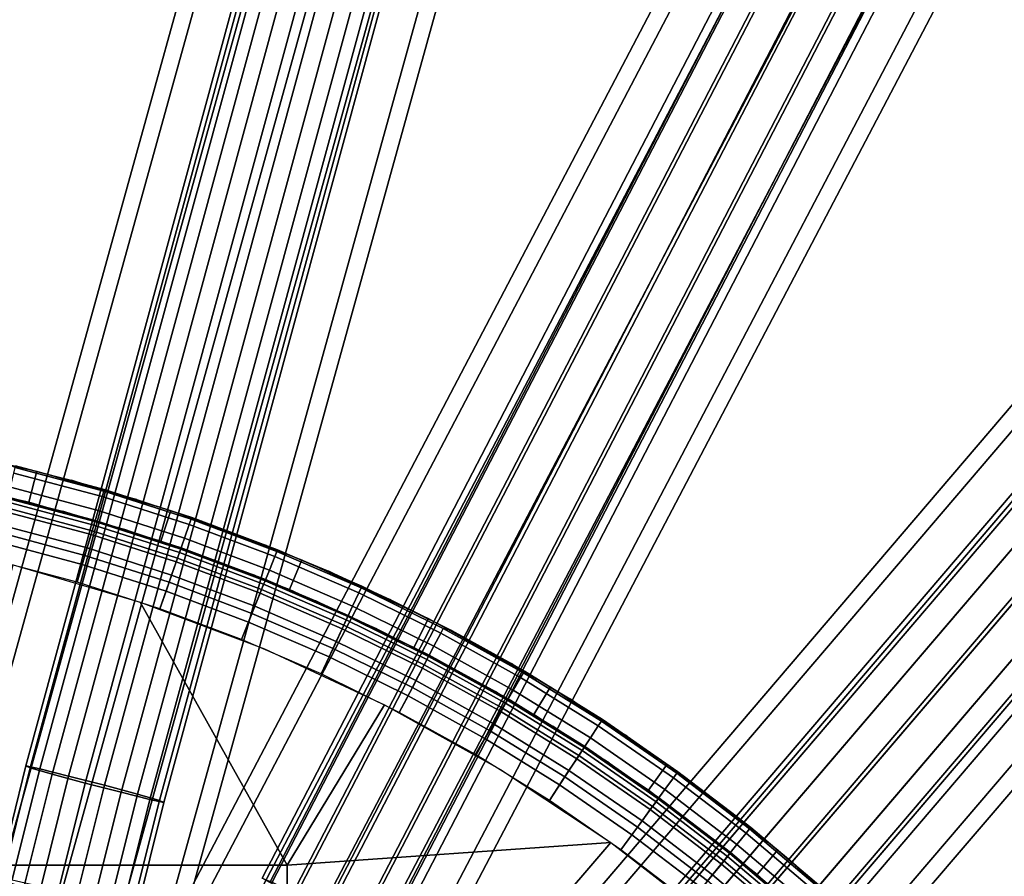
# Model space of a CAD drawing. Extents: x -43.1 to 43.1, y -41.3 to 41.3.
# Tile 508 of 744: x 1 to 3.1, y 3 to 4.9. Entities that reach past the tile are written whole.
import ezdxf

# ---------------------------------------------------------------- set-up
doc = ezdxf.new("R2010")
doc.units = 0
for name, color, linetype in [('CABLE.1', 18, 'CONTINUOUS'), ('CEILING_SUPPORT', 254, 'CONTINUOUS'), ('METAL_BASE', 254, 'CONTINUOUS')]:
    doc.layers.add(name, color=color, linetype=linetype)

msp = doc.modelspace()

# ---------------------------------------------------------------- linework, layer by layer
at = {"layer": 'CABLE.1'}
for points in [[(0.9761, 3.2701, 45.306), (0.9665, 3.2742, 45.2263), (1.6666, 5.8464, 45.2082), (1.6794, 5.8535, 45.2878)], [(0.9665, 3.2742, 45.2263), (0.9968, 3.2678, 45.152), (1.6927, 5.8248, 45.134), (1.6666, 5.8464, 45.2082)], [(1.023, 3.2566, 45.3699), (0.9761, 3.2701, 45.306), (1.6794, 5.8535, 45.2878), (1.7275, 5.8442, 45.3516)], [(1.0947, 3.2373, 45.4008), (1.023, 3.2566, 45.3699), (1.7275, 5.8442, 45.3516), (1.7981, 5.821, 45.3825)], [(0.9968, 3.2678, 45.152), (1.0588, 3.2526, 45.1032), (1.7506, 5.7946, 45.0852), (1.6927, 5.8248, 45.134)], [(1.1719, 3.2174, 45.3904), (1.0947, 3.2373, 45.4008), (1.7981, 5.821, 45.3825), (1.8724, 5.7902, 45.3721)], [(1.0588, 3.2526, 45.1032), (1.136, 3.2327, 45.0928), (1.8248, 5.7637, 45.0749), (1.7506, 5.7946, 45.0852)], [(1.234, 3.2022, 45.3415), (1.1719, 3.2174, 45.3904), (1.8724, 5.7902, 45.3721), (1.9303, 5.7599, 45.3233)], [(1.136, 3.2327, 45.0928), (1.2077, 3.2134, 45.1237), (1.8955, 5.7405, 45.1057), (1.8248, 5.7637, 45.0749)], [(1.2642, 3.1958, 45.2673), (1.234, 3.2022, 45.3415), (1.9303, 5.7599, 45.3233), (1.9564, 5.7384, 45.2492)], [(1.2077, 3.2134, 45.1237), (1.2546, 3.1999, 45.1876), (1.9436, 5.7313, 45.1695), (1.8955, 5.7405, 45.1057)], [(1.2546, 3.1999, 45.1876), (1.2642, 3.1958, 45.2673), (1.9564, 5.7384, 45.2492), (1.9436, 5.7313, 45.1695)], [(1.4767, 3.0323, 37.0213), (1.498, 3.0233, 36.9443), (2.7188, 5.3774, 36.9262), (2.6996, 5.3904, 37.0032)], [(1.4926, 3.0226, 37.0995), (1.4767, 3.0323, 37.0213), (2.6996, 5.3904, 37.0032), (2.7167, 5.3832, 37.0814)], [(1.5413, 2.9967, 37.158), (1.4926, 3.0226, 37.0995), (2.7167, 5.3832, 37.0814), (2.7657, 5.3577, 37.1399)], [(1.498, 3.0233, 36.9443), (1.5507, 2.9978, 36.8891), (2.7693, 5.3478, 36.871), (2.7188, 5.3774, 36.9262)], [(1.6098, 2.9616, 37.1811), (1.5413, 2.9967, 37.158), (2.7657, 5.3577, 37.1399), (2.8334, 5.3209, 37.1629)], [(1.5507, 2.9978, 36.8891), (1.6207, 2.9629, 36.8705), (2.8375, 5.3094, 36.8525), (2.7693, 5.3478, 36.871)], [(1.6798, 2.9267, 37.1625), (1.6098, 2.9616, 37.1811), (2.8334, 5.3209, 37.1629), (2.9016, 5.2825, 37.1444)], [(1.6207, 2.9629, 36.8705), (1.6893, 2.9278, 36.8936), (2.9052, 5.2725, 36.8755), (2.8375, 5.3094, 36.8525)], [(1.7325, 2.9013, 37.1074), (1.6798, 2.9267, 37.1625), (2.9016, 5.2825, 37.1444), (2.952, 5.2528, 37.0892)], [(1.6893, 2.9278, 36.8936), (1.738, 2.9019, 36.9521), (2.9541, 5.2471, 36.934), (2.9052, 5.2725, 36.8755)], [(1.7538, 2.8922, 37.0303), (1.7325, 2.9013, 37.1074), (2.952, 5.2528, 37.0892), (2.9713, 5.2399, 37.0122)], [(1.738, 2.9019, 36.9521), (1.7538, 2.8922, 37.0303), (2.9713, 5.2399, 37.0122), (2.9541, 5.2471, 36.934)], [(2.04, 2.6277, 27.8515), (2.0568, 2.6154, 27.7738), (3.7673, 4.618, 27.7557), (3.7524, 4.6327, 27.8333)], [(2.0549, 2.6131, 27.9291), (2.04, 2.6277, 27.8515), (3.7524, 4.6327, 27.8333), (3.7693, 4.6203, 27.911)], [(2.0974, 2.5753, 27.986), (2.0549, 2.6131, 27.9291), (3.7693, 4.6203, 27.911), (3.8132, 4.5843, 27.9678)], [(2.0568, 2.6154, 27.7738), (2.1008, 2.5793, 27.7169), (3.8097, 4.5802, 27.6989), (3.7673, 4.618, 27.7557)], [(2.1562, 2.5246, 28.0068), (2.0974, 2.5753, 27.986), (3.8132, 4.5843, 27.9678), (3.8725, 4.5342, 27.9886)], [(2.1008, 2.5793, 27.7169), (2.1601, 2.5292, 27.6961), (3.8685, 4.5295, 27.6781), (3.8097, 4.5802, 27.6989)], [(2.2155, 2.4744, 27.986), (2.1562, 2.5246, 28.0068), (3.8725, 4.5342, 27.9886), (3.9313, 4.4834, 27.9678)], [(2.1601, 2.5292, 27.6961), (2.2189, 2.4784, 27.7169), (3.9278, 4.4793, 27.6989), (3.8685, 4.5295, 27.6781)], [(2.2594, 2.4384, 27.9291), (2.2155, 2.4744, 27.986), (3.9313, 4.4834, 27.9678), (3.9738, 4.4456, 27.911)], [(2.2189, 2.4784, 27.7169), (2.2614, 2.4407, 27.7738), (3.9718, 4.4433, 27.7557), (3.9278, 4.4793, 27.6989)], [(2.2762, 2.426, 27.8515), (2.2594, 2.4384, 27.9291), (3.9738, 4.4456, 27.911), (3.9886, 4.431, 27.8333)], [(2.2614, 2.4407, 27.7738), (2.2762, 2.426, 27.8515), (3.9886, 4.431, 27.8333), (3.9718, 4.4433, 27.7557)], [(2.6012, 2.1469, 18.0213), (2.6169, 2.1298, 17.9443), (4.704, 3.7658, 17.9262), (4.6919, 3.7855, 18.0032)], [(2.6116, 2.1315, 18.0995), (2.6012, 2.1469, 18.0213), (4.6919, 3.7855, 18.0032), (4.7045, 3.7719, 18.0814)], [(2.6452, 2.0878, 18.158), (2.6116, 2.1315, 18.0995), (4.7045, 3.7719, 18.0814), (4.7385, 3.7284, 18.1399)], [(2.6169, 2.1298, 17.9443), (2.6543, 2.0849, 17.8891), (4.7377, 3.7178, 17.871), (4.704, 3.7658, 17.9262)], [(2.693, 2.0274, 18.1811), (2.6452, 2.0878, 18.158), (4.7385, 3.7284, 18.1399), (4.7848, 3.6668, 18.1629)], [(2.6543, 2.0849, 17.8891), (2.7035, 2.024, 17.8705), (4.7838, 3.6546, 17.8525), (4.7377, 3.7178, 17.871)], [(2.7423, 1.9666, 18.1625), (2.693, 2.0274, 18.1811), (4.7848, 3.6668, 18.1629), (4.8309, 3.6036, 18.1444)], [(2.7035, 2.024, 17.8705), (2.7513, 1.9636, 17.8936), (4.8301, 3.593, 17.8755), (4.7838, 3.6546, 17.8525)], [(2.7797, 1.9216, 18.1074), (2.7423, 1.9666, 18.1625), (4.8309, 3.6036, 18.1444), (4.8646, 3.5557, 18.0892)], [(2.7513, 1.9636, 17.8936), (2.7849, 1.9199, 17.9521), (4.8641, 3.5496, 17.934), (4.8301, 3.593, 17.8755)], [(2.7953, 1.9045, 18.0303), (2.7797, 1.9216, 18.1074), (4.8646, 3.5557, 18.0892), (4.8767, 3.5359, 18.0122)], [(2.7849, 1.9199, 17.9521), (2.7953, 1.9045, 18.0303), (4.8767, 3.5359, 18.0122), (4.8641, 3.5496, 17.934)], [(0.9065, 3.0332, 45.2149), (0.9372, 3.0286, 45.1407), (0.9968, 3.2678, 45.152), (0.9665, 3.2742, 45.2263)], [(0.9155, 3.0271, 45.2945), (0.9065, 3.0332, 45.2149), (0.9665, 3.2742, 45.2263), (0.9761, 3.2701, 45.306)], [(0.962, 3.0117, 45.3583), (0.9155, 3.0271, 45.2945), (0.9761, 3.2701, 45.306), (1.023, 3.2566, 45.3699)], [(0.9372, 3.0286, 45.1407), (0.9995, 3.0144, 45.0919), (1.0588, 3.2526, 45.1032), (0.9968, 3.2678, 45.152)], [(1.0334, 2.9913, 45.3891), (0.962, 3.0117, 45.3583), (1.023, 3.2566, 45.3699), (1.0947, 3.2373, 45.4008)], [(0.9995, 3.0144, 45.0919), (1.0767, 2.9943, 45.0816), (1.136, 3.2327, 45.0928), (1.0588, 3.2526, 45.1032)], [(1.1106, 2.9713, 45.3788), (1.0334, 2.9913, 45.3891), (1.0947, 3.2373, 45.4008), (1.1719, 3.2174, 45.3904)], [(1.0767, 2.9943, 45.0816), (1.148, 2.9739, 45.1124), (1.2077, 3.2134, 45.1237), (1.136, 3.2327, 45.0928)], [(1.1729, 2.957, 45.33), (1.1106, 2.9713, 45.3788), (1.1719, 3.2174, 45.3904), (1.234, 3.2022, 45.3415)], [(1.148, 2.9739, 45.1124), (1.1945, 2.9586, 45.1762), (1.2546, 3.1999, 45.1876), (1.2077, 3.2134, 45.1237)], [(1.2036, 2.9524, 45.2558), (1.1729, 2.957, 45.33), (1.234, 3.2022, 45.3415), (1.2642, 3.1958, 45.2673)], [(1.1945, 2.9586, 45.1762), (1.2036, 2.9524, 45.2558), (1.2642, 3.1958, 45.2673), (1.2546, 3.1999, 45.1876)]]:
    msp.add_3dface(points, dxfattribs=at)
at = {"layer": 'CEILING_SUPPORT'}
for points in [[(0.9902, 3.9105, 103.7716), (0.9731, 3.8431, 103.7716), (0.6832, 3.905, 103.7716), (0.6952, 3.9735, 103.7716)], [(0.922, 3.9271, 102.0676), (1.0648, 3.8908, 102.0676), (1.1346, 3.8669, 102.0269), (0.9435, 3.9179, 102.0269)], [(1.1346, 3.8669, 102.0269), (1.1312, 3.8555, 101.9878), (0.9407, 3.9063, 101.9878), (0.9435, 3.9179, 102.0269)], [(1.1357, 3.8707, 103.7716), (1.1357, 3.8707, 102.0676), (0.9444, 3.9218, 102.0676), (0.9444, 3.9218, 103.7716)], [(0.9731, 3.8431, 103.7716), (0.9902, 3.9105, 103.7716), (1.2796, 3.8256, 103.7716), (1.2576, 3.7596, 103.7716)], [(1.1312, 3.8555, 101.9878), (1.1224, 3.8253, 101.9353), (0.9333, 3.8757, 101.9353), (0.9407, 3.9063, 101.9878)], [(1.0648, 3.8908, 102.0676), (1.2062, 3.8493, 102.0676), (1.1346, 3.8669, 102.0269)], [(1.1224, 3.8253, 101.9353), (1.1096, 3.7817, 101.8941), (0.9227, 3.8316, 101.8941), (0.9333, 3.8757, 101.9353)], [(1.3229, 3.8066, 102.0269), (1.319, 3.7953, 101.9878), (1.1312, 3.8555, 101.9878), (1.1346, 3.8669, 102.0269)], [(1.2062, 3.8493, 102.0676), (1.346, 3.8027, 102.0676), (1.3229, 3.8066, 102.0269), (1.1346, 3.8669, 102.0269)], [(1.3243, 3.8103, 103.7716), (1.3243, 3.8103, 102.0676), (1.1357, 3.8707, 102.0676), (1.1357, 3.8707, 103.7716)], [(0.9061, 3.8594, 102.0676), (1.0465, 3.8237, 102.0676), (1.1154, 3.8014, 102.0405), (0.9275, 3.8516, 102.0405)], [(1.1154, 3.8014, 102.0405), (1.1131, 3.7938, 102.0144), (0.9256, 3.8439, 102.0144), (0.9275, 3.8516, 102.0405)], [(1.1161, 3.804, 103.7716), (1.1161, 3.804, 102.0676), (0.9281, 3.8542, 102.0676), (0.9281, 3.8542, 103.7716)], [(1.319, 3.7953, 101.9878), (1.3087, 3.7656, 101.9353), (1.1224, 3.8253, 101.9353), (1.1312, 3.8555, 101.9878)], [(1.1096, 3.7817, 101.8941), (1.094, 3.7286, 101.868), (0.9097, 3.7778, 101.868), (0.9227, 3.8316, 101.8941)], [(1.1131, 3.7938, 102.0144), (1.1072, 3.7737, 101.9794), (0.9207, 3.8235, 101.9794), (0.9256, 3.8439, 102.0144)], [(1.3087, 3.7656, 101.9353), (1.2938, 3.7227, 101.8941), (1.1096, 3.7817, 101.8941), (1.1224, 3.8253, 101.9353)], [(1.2576, 3.7596, 103.7716), (1.2796, 3.8256, 103.7716), (1.5619, 3.7192, 103.7716), (1.535, 3.6551, 103.7716)], [(1.1072, 3.7737, 101.9794), (1.0987, 3.7447, 101.952), (0.9137, 3.7941, 101.952), (0.9207, 3.8235, 101.9794)], [(1.0465, 3.8237, 102.0676), (1.1854, 3.783, 102.0676), (1.1154, 3.8014, 102.0405)], [(1.3014, 3.7446, 103.7716), (1.3014, 3.7446, 102.0676), (1.1161, 3.804, 102.0676), (1.1161, 3.804, 103.7716)], [(1.5081, 3.7371, 102.0269), (1.5037, 3.726, 101.9878), (1.319, 3.7953, 101.9878), (1.3229, 3.8066, 102.0269)], [(1.346, 3.8027, 102.0676), (1.484, 3.751, 102.0676), (1.5081, 3.7371, 102.0269), (1.3229, 3.8066, 102.0269)], [(1.5096, 3.7408, 103.7716), (1.5096, 3.7408, 102.0676), (1.3243, 3.8103, 102.0676), (1.3243, 3.8103, 103.7716)], [(1.0987, 3.7447, 101.952), (1.0883, 3.7093, 101.9345), (0.905, 3.7582, 101.9345), (0.9137, 3.7941, 101.952)], [(1.2938, 3.7227, 101.8941), (1.2756, 3.6705, 101.868), (1.094, 3.7286, 101.868), (1.1096, 3.7817, 101.8941)], [(1.298, 3.7346, 102.0144), (1.2911, 3.7148, 101.9794), (1.1072, 3.7737, 101.9794), (1.1131, 3.7938, 102.0144)], [(1.3006, 3.7421, 102.0405), (1.298, 3.7346, 102.0144), (1.1131, 3.7938, 102.0144), (1.1154, 3.8014, 102.0405)], [(1.1854, 3.783, 102.0676), (1.3228, 3.7372, 102.0676), (1.3006, 3.7421, 102.0405), (1.1154, 3.8014, 102.0405)], [(1.5037, 3.726, 101.9878), (1.4919, 3.6969, 101.9353), (1.3087, 3.7656, 101.9353), (1.319, 3.7953, 101.9878)], [(1.094, 3.7286, 101.868), (1.077, 3.6705, 101.859), (0.8956, 3.7189, 101.859), (0.9097, 3.7778, 101.868)], [(1.2911, 3.7148, 101.9794), (1.2811, 3.6862, 101.952), (1.0987, 3.7447, 101.952), (1.1072, 3.7737, 101.9794)], [(1.4919, 3.6969, 101.9353), (1.4749, 3.6548, 101.8941), (1.2938, 3.7227, 101.8941), (1.3087, 3.7656, 101.9353)], [(1.0883, 3.7093, 101.9345), (1.077, 3.6705, 101.9285), (0.8956, 3.7189, 101.9285), (0.905, 3.7582, 101.9345)], [(1.2811, 3.6862, 101.952), (1.269, 3.6514, 101.9345), (1.0883, 3.7093, 101.9345), (1.0987, 3.7447, 101.952)], [(1.4826, 3.6738, 102.0405), (1.4796, 3.6665, 102.0144), (1.298, 3.7346, 102.0144), (1.3006, 3.7421, 102.0405)], [(1.3228, 3.7372, 102.0676), (1.4584, 3.6863, 102.0676), (1.4826, 3.6738, 102.0405), (1.3006, 3.7421, 102.0405)], [(1.4836, 3.6763, 103.7716), (1.4836, 3.6763, 102.0676), (1.3014, 3.7446, 102.0676), (1.3014, 3.7446, 103.7716)], [(1.484, 3.751, 102.0676), (1.62, 3.6943, 102.0676), (1.6897, 3.6586, 102.0269), (1.5081, 3.7371, 102.0269)], [(1.6914, 3.6622, 103.7716), (1.6914, 3.6622, 102.0676), (1.5096, 3.7408, 102.0676), (1.5096, 3.7408, 103.7716)], [(1.2756, 3.6705, 101.868), (1.2558, 3.6133, 101.859), (1.077, 3.6705, 101.859), (1.094, 3.7286, 101.868)], [(1.4749, 3.6548, 101.8941), (1.4542, 3.6034, 101.868), (1.2756, 3.6705, 101.868), (1.2938, 3.7227, 101.8941)], [(1.4796, 3.6665, 102.0144), (1.4718, 3.647, 101.9794), (1.2911, 3.7148, 101.9794), (1.298, 3.7346, 102.0144)], [(1.6847, 3.6478, 101.9878), (1.6715, 3.6192, 101.9353), (1.4919, 3.6969, 101.9353), (1.5037, 3.726, 101.9878)], [(1.6897, 3.6586, 102.0269), (1.6847, 3.6478, 101.9878), (1.5037, 3.726, 101.9878), (1.5081, 3.7371, 102.0269)], [(1.5619, 3.7192, 103.7716), (1.8355, 3.5921, 103.7716), (1.8039, 3.5302, 103.7716), (1.535, 3.6551, 103.7716)], [(0.939, 3.7082, 101.9285), (1.2135, 3.6277, 101.9285), (1.5301, 3.0602, 101.9285), (0.7651, 3.0602, 101.9285)], [(0.939, 3.7082, 101.859), (1.2135, 3.6277, 101.859), (1.5301, 3.0602, 101.859), (0.7651, 3.0602, 101.859)], [(1.269, 3.6514, 101.9345), (1.2558, 3.6133, 101.9285), (1.077, 3.6705, 101.9285), (1.0883, 3.7093, 101.9345)], [(1.4718, 3.647, 101.9794), (1.4605, 3.6189, 101.952), (1.2811, 3.6862, 101.952), (1.2911, 3.7148, 101.9794)], [(1.6715, 3.6192, 101.9353), (1.6525, 3.578, 101.8941), (1.4749, 3.6548, 101.8941), (1.4919, 3.6969, 101.9353)], [(1.4605, 3.6189, 101.952), (1.4467, 3.5847, 101.9345), (1.269, 3.6514, 101.9345), (1.2811, 3.6862, 101.952)], [(1.4584, 3.6863, 102.0676), (1.592, 3.6306, 102.0676), (1.6611, 3.5966, 102.0405), (1.4826, 3.6738, 102.0405)], [(1.6622, 3.599, 103.7716), (1.6622, 3.599, 102.0676), (1.4836, 3.6763, 102.0676), (1.4836, 3.6763, 103.7716)], [(1.62, 3.6943, 102.0676), (1.7538, 3.6327, 102.0676), (1.6897, 3.6586, 102.0269)], [(1.4542, 3.6034, 101.868), (1.4315, 3.5473, 101.859), (1.2558, 3.6133, 101.859), (1.2756, 3.6705, 101.868)], [(1.6525, 3.578, 101.8941), (1.6293, 3.5278, 101.868), (1.4542, 3.6034, 101.868), (1.4749, 3.6548, 101.8941)], [(1.6578, 3.5894, 102.0144), (1.649, 3.5704, 101.9794), (1.4718, 3.647, 101.9794), (1.4796, 3.6665, 102.0144)], [(1.6611, 3.5966, 102.0405), (1.6578, 3.5894, 102.0144), (1.4796, 3.6665, 102.0144), (1.4826, 3.6738, 102.0405)], [(1.8672, 3.5712, 102.0269), (1.8617, 3.5607, 101.9878), (1.6847, 3.6478, 101.9878), (1.6897, 3.6586, 102.0269)], [(1.7538, 3.6327, 102.0676), (1.8853, 3.5662, 102.0676), (1.8672, 3.5712, 102.0269), (1.6897, 3.6586, 102.0269)], [(1.869, 3.5748, 103.7716), (1.869, 3.5748, 102.0676), (1.6914, 3.6622, 102.0676), (1.6914, 3.6622, 103.7716)], [(1.4467, 3.5847, 101.9345), (1.4315, 3.5473, 101.9285), (1.2558, 3.6133, 101.9285), (1.269, 3.6514, 101.9345)], [(1.649, 3.5704, 101.9794), (1.6363, 3.5429, 101.952), (1.4605, 3.6189, 101.952), (1.4718, 3.647, 101.9794)], [(1.8617, 3.5607, 101.9878), (1.8471, 3.5328, 101.9353), (1.6715, 3.6192, 101.9353), (1.6847, 3.6478, 101.9878)], [(1.2135, 3.6277, 101.9285), (1.4812, 3.5269, 101.9285), (1.7406, 3.4063, 101.9285), (1.5301, 3.0602, 101.9285)], [(1.2135, 3.6277, 101.859), (1.4812, 3.5269, 101.859), (1.7406, 3.4063, 101.859), (1.5301, 3.0602, 101.859)], [(1.6363, 3.5429, 101.952), (1.6208, 3.5094, 101.9345), (1.4467, 3.5847, 101.9345), (1.4605, 3.6189, 101.952)], [(1.592, 3.6306, 102.0676), (1.7236, 3.5701, 102.0676), (1.6611, 3.5966, 102.0405)], [(1.8471, 3.5328, 101.9353), (1.8261, 3.4926, 101.8941), (1.6525, 3.578, 101.8941), (1.6715, 3.6192, 101.9353)], [(1.6293, 3.5278, 101.868), (1.6039, 3.4728, 101.859), (1.4315, 3.5473, 101.859), (1.4542, 3.6034, 101.868)], [(1.8356, 3.5108, 102.0405), (1.8319, 3.5038, 102.0144), (1.6578, 3.5894, 102.0144), (1.6611, 3.5966, 102.0405)], [(1.7236, 3.5701, 102.0676), (1.8528, 3.5047, 102.0676), (1.8356, 3.5108, 102.0405), (1.6611, 3.5966, 102.0405)], [(1.8368, 3.5132, 103.7716), (1.8368, 3.5132, 102.0676), (1.6622, 3.599, 102.0676), (1.6622, 3.599, 103.7716)], [(1.8039, 3.5302, 103.7716), (1.8355, 3.5921, 103.7716), (2.0988, 3.4449, 103.7716), (2.0626, 3.3855, 103.7716)], [(1.6208, 3.5094, 101.9345), (1.6039, 3.4728, 101.9285), (1.4315, 3.5473, 101.9285), (1.4467, 3.5847, 101.9345)], [(1.8261, 3.4926, 101.8941), (1.8004, 3.4436, 101.868), (1.6293, 3.5278, 101.868), (1.6525, 3.578, 101.8941)], [(1.8222, 3.4852, 101.9794), (1.8082, 3.4584, 101.952), (1.6363, 3.5429, 101.952), (1.649, 3.5704, 101.9794)], [(1.8319, 3.5038, 102.0144), (1.8222, 3.4852, 101.9794), (1.649, 3.5704, 101.9794), (1.6578, 3.5894, 102.0144)], [(2.0401, 3.4753, 102.0269), (2.0341, 3.4651, 101.9878), (1.8617, 3.5607, 101.9878), (1.8672, 3.5712, 102.0269)], [(1.8853, 3.5662, 102.0676), (2.0143, 3.495, 102.0676), (2.0401, 3.4753, 102.0269), (1.8672, 3.5712, 102.0269)], [(2.0422, 3.4788, 103.7716), (2.0422, 3.4788, 102.0676), (1.869, 3.5748, 102.0676), (1.869, 3.5748, 103.7716)], [(2.0341, 3.4651, 101.9878), (2.0182, 3.4379, 101.9353), (1.8471, 3.5328, 101.9353), (1.8617, 3.5607, 101.9878)], [(1.8004, 3.4436, 101.868), (1.7723, 3.3899, 101.859), (1.6039, 3.4728, 101.859), (1.6293, 3.5278, 101.868)], [(1.8082, 3.4584, 101.952), (1.7911, 3.4257, 101.9345), (1.6208, 3.5094, 101.9345), (1.6363, 3.5429, 101.952)], [(2.0182, 3.4379, 101.9353), (1.9952, 3.3988, 101.8941), (1.8261, 3.4926, 101.8941), (1.8471, 3.5328, 101.9353)], [(1.7911, 3.4257, 101.9345), (1.7723, 3.3899, 101.9285), (1.6039, 3.4728, 101.9285), (1.6208, 3.5094, 101.9345)], [(2.0056, 3.4165, 102.0405), (2.0016, 3.4097, 102.0144), (1.8319, 3.5038, 102.0144), (1.8356, 3.5108, 102.0405)], [(1.8528, 3.5047, 102.0676), (1.9796, 3.4347, 102.0676), (2.0056, 3.4165, 102.0405), (1.8356, 3.5108, 102.0405)], [(2.007, 3.4188, 103.7716), (2.007, 3.4188, 102.0676), (1.8368, 3.5132, 102.0676), (1.8368, 3.5132, 103.7716)], [(1.9952, 3.3988, 101.8941), (1.9672, 3.3511, 101.868), (1.8004, 3.4436, 101.868), (1.8261, 3.4926, 101.8941)], [(1.991, 3.3916, 101.9794), (1.9757, 3.3655, 101.952), (1.8082, 3.4584, 101.952), (1.8222, 3.4852, 101.9794)], [(2.0016, 3.4097, 102.0144), (1.991, 3.3916, 101.9794), (1.8222, 3.4852, 101.9794), (1.8319, 3.5038, 102.0144)], [(2.0143, 3.495, 102.0676), (2.1406, 3.4191, 102.0676), (2.2082, 3.371, 102.0269), (2.0401, 3.4753, 102.0269)], [(2.2017, 3.3611, 101.9878), (2.1845, 3.3348, 101.9353), (2.0182, 3.4379, 101.9353), (2.0341, 3.4651, 101.9878)], [(2.2082, 3.371, 102.0269), (2.2017, 3.3611, 101.9878), (2.0341, 3.4651, 101.9878), (2.0401, 3.4753, 102.0269)], [(2.2104, 3.3744, 103.7716), (2.2104, 3.3744, 102.0676), (2.0422, 3.4788, 102.0676), (2.0422, 3.4788, 103.7716)], [(1.9672, 3.3511, 101.868), (1.9365, 3.2988, 101.859), (1.7723, 3.3899, 101.859), (1.8004, 3.4436, 101.868)], [(1.9757, 3.3655, 101.952), (1.957, 3.3337, 101.9345), (1.7911, 3.4257, 101.9345), (1.8082, 3.4584, 101.952)], [(2.3504, 3.2784, 103.7716), (2.3099, 3.2219, 103.7716), (2.0626, 3.3855, 103.7716), (2.0988, 3.4449, 103.7716)], [(1.957, 3.3337, 101.9345), (1.9365, 3.2988, 101.9285), (1.7723, 3.3899, 101.9285), (1.7911, 3.4257, 101.9345)], [(1.9796, 3.4347, 102.0676), (2.1037, 3.3601, 102.0676), (2.1708, 3.314, 102.0405), (2.0056, 3.4165, 102.0405)], [(2.1845, 3.3348, 101.9353), (2.1596, 3.2968, 101.8941), (1.9952, 3.3988, 101.8941), (2.0182, 3.4379, 101.9353)], [(2.2288, 3.1088, 101.9285), (1.5301, 3.0602, 101.9285), (1.7406, 3.4063, 101.9285), (1.9903, 3.2667, 101.9285)], [(2.2288, 3.1088, 101.859), (1.5301, 3.0602, 101.859), (1.7406, 3.4063, 101.859), (1.9903, 3.2667, 101.859)], [(2.1665, 3.3073, 102.0144), (2.155, 3.2898, 101.9794), (1.991, 3.3916, 101.9794), (2.0016, 3.4097, 102.0144)], [(2.1708, 3.314, 102.0405), (2.1665, 3.3073, 102.0144), (2.0016, 3.4097, 102.0144), (2.0056, 3.4165, 102.0405)], [(2.1723, 3.3162, 103.7716), (2.1723, 3.3162, 102.0676), (2.007, 3.4188, 102.0676), (2.007, 3.4188, 103.7716)], [(2.1406, 3.4191, 102.0676), (2.2641, 3.3386, 102.0676), (2.2082, 3.371, 102.0269)], [(2.1596, 3.2968, 101.8941), (2.1293, 3.2505, 101.868), (1.9672, 3.3511, 101.868), (1.9952, 3.3988, 101.8941)], [(2.155, 3.2898, 101.9794), (2.1384, 3.2645, 101.952), (1.9757, 3.3655, 101.952), (1.991, 3.3916, 101.9794)], [(2.1384, 3.2645, 101.952), (2.1182, 3.2336, 101.9345), (1.957, 3.3337, 101.9345), (1.9757, 3.3655, 101.952)], [(2.1037, 3.3601, 102.0676), (2.225, 3.2811, 102.0676), (2.1708, 3.314, 102.0405)], [(2.364, 3.249, 101.9878), (2.3455, 3.2236, 101.9353), (2.1845, 3.3348, 101.9353), (2.2017, 3.3611, 101.9878)], [(2.371, 3.2586, 102.0269), (2.364, 3.249, 101.9878), (2.2017, 3.3611, 101.9878), (2.2082, 3.371, 102.0269)], [(2.2641, 3.3386, 102.0676), (2.3845, 3.2537, 102.0676), (2.371, 3.2586, 102.0269), (2.2082, 3.371, 102.0269)], [(2.3733, 3.2619, 103.7716), (2.3733, 3.2619, 102.0676), (2.2104, 3.3744, 102.0676), (2.2104, 3.3744, 103.7716)], [(2.1293, 3.2505, 101.868), (2.0961, 3.1998, 101.859), (1.9365, 3.2988, 101.859), (1.9672, 3.3511, 101.868)], [(2.1182, 3.2336, 101.9345), (2.0961, 3.1998, 101.9285), (1.9365, 3.2988, 101.9285), (1.957, 3.3337, 101.9345)], [(2.3455, 3.2236, 101.9353), (2.3188, 3.1869, 101.8941), (2.1596, 3.2968, 101.8941), (2.1845, 3.3348, 101.9353)], [(2.3324, 3.2056, 103.7716), (2.3324, 3.2056, 102.0676), (2.1723, 3.3162, 102.0676), (2.1723, 3.3162, 103.7716)], [(2.3188, 3.1869, 101.8941), (2.2862, 3.1421, 101.868), (2.1293, 3.2505, 101.868), (2.1596, 3.2968, 101.8941)], [(2.3262, 3.1971, 102.0144), (2.3138, 3.1801, 101.9794), (2.155, 3.2898, 101.9794), (2.1665, 3.3073, 102.0144)], [(2.3308, 3.2035, 102.0405), (2.3262, 3.1971, 102.0144), (2.1665, 3.3073, 102.0144), (2.1708, 3.314, 102.0405)], [(2.225, 3.2811, 102.0676), (2.3434, 3.1976, 102.0676), (2.3308, 3.2035, 102.0405), (2.1708, 3.314, 102.0405)], [(2.3138, 3.1801, 101.9794), (2.296, 3.1556, 101.952), (2.1384, 3.2645, 101.952), (2.155, 3.2898, 101.9794)], [(2.3099, 3.2219, 103.7716), (2.3504, 3.2784, 103.7716), (2.5888, 3.0936, 103.7716), (2.5442, 3.0403, 103.7716)], [(2.2862, 3.1421, 101.868), (2.2506, 3.0931, 101.859), (2.0961, 3.1998, 101.859), (2.1293, 3.2505, 101.868)], [(2.296, 3.1556, 101.952), (2.2743, 3.1258, 101.9345), (2.1182, 3.2336, 101.9345), (2.1384, 3.2645, 101.952)], [(2.528, 3.1383, 102.0269), (2.5206, 3.1291, 101.9878), (2.364, 3.249, 101.9878), (2.371, 3.2586, 102.0269)], [(2.3845, 3.2537, 102.0676), (2.5017, 3.1644, 102.0676), (2.528, 3.1383, 102.0269), (2.371, 3.2586, 102.0269)], [(2.5305, 3.1415, 103.7716), (2.5305, 3.1415, 102.0676), (2.3733, 3.2619, 102.0676), (2.3733, 3.2619, 103.7716)], [(2.2743, 3.1258, 101.9345), (2.2506, 3.0931, 101.9285), (2.0961, 3.1998, 101.9285), (2.1182, 3.2336, 101.9345)], [(2.5206, 3.1291, 101.9878), (2.5008, 3.1046, 101.9353), (2.3455, 3.2236, 101.9353), (2.364, 3.249, 101.9878)], [(2.5008, 3.1046, 101.9353), (2.4723, 3.0693, 101.8941), (2.3188, 3.1869, 101.8941), (2.3455, 3.2236, 101.9353)], [(2.4723, 3.0693, 101.8941), (2.4376, 3.0261, 101.868), (2.2862, 3.1421, 101.868), (2.3188, 3.1869, 101.8941)], [(2.4802, 3.0791, 102.0144), (2.4671, 3.0627, 101.9794), (2.3138, 3.1801, 101.9794), (2.3262, 3.1971, 102.0144)], [(2.4852, 3.0852, 102.0405), (2.4802, 3.0791, 102.0144), (2.3262, 3.1971, 102.0144), (2.3308, 3.2035, 102.0405)], [(2.3434, 3.1976, 102.0676), (2.4586, 3.1099, 102.0676), (2.4852, 3.0852, 102.0405), (2.3308, 3.2035, 102.0405)], [(2.4869, 3.0873, 103.7716), (2.4869, 3.0873, 102.0676), (2.3324, 3.2056, 102.0676), (2.3324, 3.2056, 103.7716)], [(2.4671, 3.0627, 101.9794), (2.4481, 3.0392, 101.952), (2.296, 3.1556, 101.952), (2.3138, 3.1801, 101.9794)], [(2.4481, 3.0392, 101.952), (2.425, 3.0104, 101.9345), (2.2743, 3.1258, 101.9345), (2.296, 3.1556, 101.952)], [(2.5017, 3.1644, 102.0676), (2.6156, 3.071, 102.0676), (2.6789, 3.0105, 102.0269), (2.528, 3.1383, 102.0269)], [(2.4376, 3.0261, 101.868), (2.3996, 2.979, 101.859), (2.2506, 3.0931, 101.859), (2.2862, 3.1421, 101.868)], [(2.425, 3.0104, 101.9345), (2.3996, 2.979, 101.9285), (2.2506, 3.0931, 101.9285), (2.2743, 3.1258, 101.9345)], [(2.6711, 3.0017, 101.9878), (2.6501, 2.9781, 101.9353), (2.5008, 3.1046, 101.9353), (2.5206, 3.1291, 101.9878)], [(2.6789, 3.0105, 102.0269), (2.6711, 3.0017, 101.9878), (2.5206, 3.1291, 101.9878), (2.528, 3.1383, 102.0269)], [(2.6816, 3.0135, 103.7716), (2.6816, 3.0135, 102.0676), (2.5305, 3.1415, 102.0676), (2.5305, 3.1415, 103.7716)], [(2.2288, 3.1088, 101.9285), (2.4549, 2.9336, 101.9285), (2.2952, 2.2952, 101.9285), (1.5301, 2.2952, 101.9285)], [(2.2288, 3.1088, 101.9285), (1.5301, 2.2952, 101.9285), (1.5301, 3.0602, 101.9285)], [(2.2288, 3.1088, 101.859), (2.4549, 2.9336, 101.859), (2.2952, 2.2952, 101.859), (1.5301, 2.2952, 101.859)], [(2.2288, 3.1088, 101.859), (1.5301, 2.2952, 101.859), (1.5301, 3.0602, 101.859)], [(2.4586, 3.1099, 102.0676), (2.5705, 3.018, 102.0676), (2.6336, 2.9596, 102.0405), (2.4852, 3.0852, 102.0405)], [(2.6501, 2.9781, 101.9353), (2.62, 2.9442, 101.8941), (2.4723, 3.0693, 101.8941), (2.5008, 3.1046, 101.9353)], [(2.6336, 2.9596, 102.0405), (2.6283, 2.9537, 102.0144), (2.4802, 3.0791, 102.0144), (2.4852, 3.0852, 102.0405)], [(2.6354, 2.9616, 103.7716), (2.6354, 2.9616, 102.0676), (2.4869, 3.0873, 102.0676), (2.4869, 3.0873, 103.7716)], [(2.5442, 3.0403, 103.7716), (2.5888, 3.0936, 103.7716), (2.8128, 2.8915, 103.7716), (2.7643, 2.8416, 103.7716)], [(0.7651, 3.0602, 101.9285), (1.5301, 3.0602, 101.9285), (1.5301, 2.2952, 101.9285), (0.7651, 2.2952, 101.9285)], [(0.7651, 3.0602, 101.859), (1.5301, 3.0602, 101.859), (1.5301, 2.2952, 101.859), (0.7651, 2.2952, 101.859)], [(2.62, 2.9442, 101.8941), (2.5832, 2.9029, 101.868), (2.4376, 3.0261, 101.868), (2.4723, 3.0693, 101.8941)], [(2.6144, 2.938, 101.9794), (2.5943, 2.9154, 101.952), (2.4481, 3.0392, 101.952), (2.4671, 3.0627, 101.9794)], [(2.6283, 2.9537, 102.0144), (2.6144, 2.938, 101.9794), (2.4671, 3.0627, 101.9794), (2.4802, 3.0791, 102.0144)], [(2.6156, 3.071, 102.0676), (2.726, 2.9734, 102.0676), (2.6789, 3.0105, 102.0269)], [(2.5943, 2.9154, 101.952), (2.5698, 2.8878, 101.9345), (2.425, 3.0104, 101.9345), (2.4481, 3.0392, 101.952)]]:
    msp.add_3dface(points, dxfattribs=at)
at = {"layer": 'METAL_BASE'}
for points in [[(27.0036, 32.0474, 30.106), (27.0311, 32.0239, 30.241), (0.867, 1.3896, 30.241), (0.8395, 1.4131, 30.106)], [(27.0311, 32.0239, 29.9709), (27.0036, 32.0474, 30.106), (0.8395, 1.4131, 30.106), (0.867, 1.3896, 29.9709)], [(27.0311, 32.0239, 30.241), (27.1063, 31.9597, 30.3399), (0.9422, 1.3254, 30.3399), (0.867, 1.3896, 30.241)], [(27.1063, 31.9597, 29.872), (27.0311, 32.0239, 29.9709), (0.867, 1.3896, 29.9709), (0.9422, 1.3254, 29.872)], [(27.1063, 31.9597, 30.3399), (27.209, 31.8719, 30.3761), (1.0449, 1.2377, 30.3761), (0.9422, 1.3254, 30.3399)], [(27.209, 31.8719, 29.8358), (27.1063, 31.9597, 29.872), (0.9422, 1.3254, 29.872), (1.0449, 1.2377, 29.8358)], [(27.209, 31.8719, 30.3761), (27.3117, 31.7842, 30.3399), (1.1476, 1.15, 30.3399), (1.0449, 1.2377, 30.3761)], [(27.3117, 31.7842, 29.872), (27.209, 31.8719, 29.8358), (1.0449, 1.2377, 29.8358), (1.1476, 1.15, 29.872)], [(27.3117, 31.7842, 30.3399), (27.3869, 31.72, 30.241), (1.2228, 1.0858, 30.241), (1.1476, 1.15, 30.3399)], [(27.3869, 31.72, 29.9709), (27.3117, 31.7842, 29.872), (1.1476, 1.15, 29.872), (1.2228, 1.0858, 29.9709)], [(27.3869, 31.72, 30.241), (27.4144, 31.6965, 30.106), (1.2503, 1.0623, 30.106), (1.2228, 1.0858, 30.241)], [(27.4144, 31.6965, 30.106), (27.3869, 31.72, 29.9709), (1.2228, 1.0858, 29.9709), (1.2503, 1.0623, 30.106)], [(15.0599, 29.1945, 39.312), (15.0919, 29.1777, 39.447), (0.5811, 1.5197, 39.447), (0.5491, 1.5365, 39.312)], [(15.0919, 29.1777, 39.1769), (15.0599, 29.1945, 39.312), (0.5491, 1.5365, 39.312), (0.5811, 1.5197, 39.1769)], [(15.0919, 29.1777, 39.447), (15.1795, 29.1318, 39.5459), (0.6687, 1.4737, 39.5459), (0.5811, 1.5197, 39.447)], [(15.1795, 29.1318, 39.0781), (15.0919, 29.1777, 39.1769), (0.5811, 1.5197, 39.1769), (0.6687, 1.4737, 39.0781)], [(15.1795, 29.1318, 39.5459), (15.2991, 29.0691, 39.5821), (0.7883, 1.411, 39.5821), (0.6687, 1.4737, 39.5459)], [(15.2991, 29.0691, 39.0419), (15.1795, 29.1318, 39.0781), (0.6687, 1.4737, 39.0781), (0.7883, 1.411, 39.0419)], [(15.2991, 29.0691, 39.5821), (15.4187, 29.0063, 39.5459), (0.9079, 1.3482, 39.5459), (0.7883, 1.411, 39.5821)], [(15.4187, 29.0063, 39.0781), (15.2991, 29.0691, 39.0419), (0.7883, 1.411, 39.0419), (0.9079, 1.3482, 39.0781)], [(15.4187, 29.0063, 39.5459), (15.5062, 28.9604, 39.447), (0.9954, 1.3023, 39.447), (0.9079, 1.3482, 39.5459)], [(15.5062, 28.9604, 39.1769), (15.4187, 29.0063, 39.0781), (0.9079, 1.3482, 39.0781), (0.9954, 1.3023, 39.1769)], [(15.5062, 28.9604, 39.447), (15.5382, 28.9436, 39.312), (1.0275, 1.2855, 39.312), (0.9954, 1.3023, 39.447)], [(15.5382, 28.9436, 39.312), (15.5062, 28.9604, 39.1769), (0.9954, 1.3023, 39.1769), (1.0275, 1.2855, 39.312)], [(25.8107, 20.3207, 20.312), (25.8329, 20.2921, 20.447), (1.159, 1.1418, 20.447), (1.1368, 1.1704, 20.312)], [(25.8329, 20.2921, 20.1769), (25.8107, 20.3207, 20.312), (1.1368, 1.1704, 20.312), (1.159, 1.1418, 20.1769)], [(25.8329, 20.2921, 20.447), (25.8935, 20.214, 20.5459), (1.2196, 1.0637, 20.5459), (1.159, 1.1418, 20.447)], [(25.8935, 20.214, 20.0781), (25.8329, 20.2921, 20.1769), (1.159, 1.1418, 20.1769), (1.2196, 1.0637, 20.0781)], [(25.8935, 20.214, 20.5459), (25.9763, 20.1073, 20.5821), (1.3024, 0.9571, 20.5821), (1.2196, 1.0637, 20.5459)], [(25.9763, 20.1073, 20.0419), (25.8935, 20.214, 20.0781), (1.2196, 1.0637, 20.0781), (1.3024, 0.9571, 20.0419)], [(25.9763, 20.1073, 20.5821), (26.0591, 20.0006, 20.5459), (1.3852, 0.8504, 20.5459), (1.3024, 0.9571, 20.5821)], [(26.0591, 20.0006, 20.0781), (25.9763, 20.1073, 20.0419), (1.3024, 0.9571, 20.0419), (1.3852, 0.8504, 20.0781)], [(26.0591, 20.0006, 20.5459), (26.1197, 19.9225, 20.447), (1.4459, 0.7723, 20.447), (1.3852, 0.8504, 20.5459)], [(26.1197, 19.9225, 20.1769), (26.0591, 20.0006, 20.0781), (1.3852, 0.8504, 20.0781), (1.4459, 0.7723, 20.1769)], [(26.1197, 19.9225, 20.447), (26.1419, 19.8939, 20.312), (1.468, 0.7437, 20.312), (1.4459, 0.7723, 20.447)], [(26.1419, 19.8939, 20.312), (26.1197, 19.9225, 20.1769), (1.4459, 0.7723, 20.1769), (1.468, 0.7437, 20.312)], [(1.1783, 17.8191, 11.518), (1.2144, 17.8166, 11.6531), (0.0823, 1.6263, 11.6531), (0.0462, 1.6288, 11.518)], [(1.2144, 17.8166, 11.3829), (1.1783, 17.8191, 11.518), (0.0462, 1.6288, 11.518), (0.0823, 1.6263, 11.3829)], [(1.2144, 17.8166, 11.6531), (1.3131, 17.8097, 11.7519), (0.1809, 1.6194, 11.7519), (0.0823, 1.6263, 11.6531)], [(1.3131, 17.8097, 11.2841), (1.2144, 17.8166, 11.3829), (0.0823, 1.6263, 11.3829), (0.1809, 1.6194, 11.2841)], [(1.3131, 17.8097, 11.7519), (1.4478, 17.8003, 11.7881), (0.3157, 1.61, 11.7881), (0.1809, 1.6194, 11.7519)], [(1.4478, 17.8003, 11.2479), (1.3131, 17.8097, 11.2841), (0.1809, 1.6194, 11.2841), (0.3157, 1.61, 11.2479)], [(1.4478, 17.8003, 11.7881), (1.5825, 17.7909, 11.7519), (0.4504, 1.6005, 11.7519), (0.3157, 1.61, 11.7881)], [(1.5825, 17.7909, 11.2841), (1.4478, 17.8003, 11.2479), (0.3157, 1.61, 11.2479), (0.4504, 1.6005, 11.2841)], [(1.5825, 17.7909, 11.7519), (1.6811, 17.784, 11.6531), (0.549, 1.5936, 11.6531), (0.4504, 1.6005, 11.7519)], [(1.6811, 17.784, 11.3829), (1.5825, 17.7909, 11.2841), (0.4504, 1.6005, 11.2841), (0.549, 1.5936, 11.3829)], [(1.6811, 17.784, 11.6531), (1.7172, 17.7815, 11.518), (0.5851, 1.5911, 11.518), (0.549, 1.5936, 11.6531)], [(1.7172, 17.7815, 11.518), (1.6811, 17.784, 11.3829), (0.549, 1.5936, 11.3829), (0.5851, 1.5911, 11.518)], [(4.7072, 17.2265, 47.518), (4.7421, 17.2168, 47.6531), (0.4049, 1.5772, 47.6531), (0.37, 1.5869, 47.518)], [(4.7421, 17.2168, 47.3829), (4.7072, 17.2265, 47.518), (0.37, 1.5869, 47.518), (0.4049, 1.5772, 47.3829)], [(4.7421, 17.2168, 47.6531), (4.8374, 17.1904, 47.7519), (0.5002, 1.5508, 47.7519), (0.4049, 1.5772, 47.6531)], [(4.8374, 17.1904, 47.2841), (4.7421, 17.2168, 47.3829), (0.4049, 1.5772, 47.3829), (0.5002, 1.5508, 47.2841)], [(4.8374, 17.1904, 47.7519), (4.9675, 17.1543, 47.7881), (0.6303, 1.5147, 47.7881), (0.5002, 1.5508, 47.7519)], [(4.9675, 17.1543, 47.2479), (4.8374, 17.1904, 47.2841), (0.5002, 1.5508, 47.2841), (0.6303, 1.5147, 47.2479)], [(4.9675, 17.1543, 47.7881), (5.0977, 17.1182, 47.7519), (0.7604, 1.4786, 47.7519), (0.6303, 1.5147, 47.7881)], [(5.0977, 17.1182, 47.2841), (4.9675, 17.1543, 47.2479), (0.6303, 1.5147, 47.2479), (0.7604, 1.4786, 47.2841)], [(5.0977, 17.1182, 47.7519), (5.1929, 17.0918, 47.6531), (0.8557, 1.4522, 47.6531), (0.7604, 1.4786, 47.7519)], [(5.1929, 17.0918, 47.3829), (5.0977, 17.1182, 47.2841), (0.7604, 1.4786, 47.2841), (0.8557, 1.4522, 47.3829)], [(5.1929, 17.0918, 47.6531), (5.2278, 17.0821, 47.518), (0.8906, 1.4425, 47.518), (0.8557, 1.4522, 47.6531)], [(5.2278, 17.0821, 47.518), (5.1929, 17.0918, 47.3829), (0.8557, 1.4522, 47.3829), (0.8906, 1.4425, 47.518)], [(16.021, 7.8891, 11.518), (16.0369, 7.8566, 11.6531), (1.4496, 0.7419, 11.6531), (1.4337, 0.7744, 11.518)], [(16.0369, 7.8566, 11.3829), (16.021, 7.8891, 11.518), (1.4337, 0.7744, 11.518), (1.4496, 0.7419, 11.3829)], [(16.0369, 7.8566, 11.6531), (16.0802, 7.7677, 11.7519), (1.4929, 0.653, 11.7519), (1.4496, 0.7419, 11.6531)], [(16.0802, 7.7677, 11.2841), (16.0369, 7.8566, 11.3829), (1.4496, 0.7419, 11.3829), (1.4929, 0.653, 11.2841)], [(16.0802, 7.7677, 11.7519), (16.1394, 7.6463, 11.7881), (1.5521, 0.5316, 11.7881), (1.4929, 0.653, 11.7519)], [(16.1394, 7.6463, 11.2479), (16.0802, 7.7677, 11.2841), (1.4929, 0.653, 11.2841), (1.5521, 0.5316, 11.2479)], [(16.1394, 7.6463, 11.7881), (16.1986, 7.5249, 11.7519), (1.6113, 0.4102, 11.7519), (1.5521, 0.5316, 11.7881)], [(16.1986, 7.5249, 11.2841), (16.1394, 7.6463, 11.2479), (1.5521, 0.5316, 11.2479), (1.6113, 0.4102, 11.2841)], [(16.1986, 7.5249, 11.7519), (16.2419, 7.4361, 11.6531), (1.6546, 0.3214, 11.6531), (1.6113, 0.4102, 11.7519)], [(16.2419, 7.4361, 11.3829), (16.1986, 7.5249, 11.2841), (1.6113, 0.4102, 11.2841), (1.6546, 0.3214, 11.3829)], [(16.2419, 7.4361, 11.6531), (16.2578, 7.4035, 11.518), (1.6705, 0.2888, 11.518), (1.6546, 0.3214, 11.6531)], [(16.2578, 7.4035, 11.518), (16.2419, 7.4361, 11.3829), (1.6546, 0.3214, 11.3829), (1.6705, 0.2888, 11.518)], [(17.2722, 4.5366, 47.518), (17.2813, 4.5016, 47.6531), (1.5684, 0.438, 47.6531), (1.5593, 0.473, 47.518)], [(17.2813, 4.5016, 47.3829), (17.2722, 4.5366, 47.518), (1.5593, 0.473, 47.518), (1.5684, 0.438, 47.3829)], [(17.2813, 4.5016, 47.6531), (17.306, 4.4059, 47.7519), (1.5931, 0.3423, 47.7519), (1.5684, 0.438, 47.6531)], [(17.306, 4.4059, 47.2841), (17.2813, 4.5016, 47.3829), (1.5684, 0.438, 47.3829), (1.5931, 0.3423, 47.2841)], [(17.306, 4.4059, 47.7519), (17.3398, 4.2751, 47.7881), (1.6269, 0.2115, 47.7881), (1.5931, 0.3423, 47.7519)], [(17.3398, 4.2751, 47.2479), (17.306, 4.4059, 47.2841), (1.5931, 0.3423, 47.2841), (1.6269, 0.2115, 47.2479)], [(17.3398, 4.2751, 47.7881), (17.3736, 4.1444, 47.7519), (1.6607, 0.0808, 47.7519), (1.6269, 0.2115, 47.7881)], [(17.3736, 4.1444, 47.2841), (17.3398, 4.2751, 47.2479), (1.6269, 0.2115, 47.2479), (1.6607, 0.0808, 47.2841)], [(17.3736, 4.1444, 47.7519), (17.3984, 4.0487, 47.6531), (1.6855, -0.015, 47.6531), (1.6607, 0.0808, 47.7519)], [(17.3984, 4.0487, 47.3829), (17.3736, 4.1444, 47.2841), (1.6607, 0.0808, 47.2841), (1.6855, -0.015, 47.3829)], [(17.3984, 4.0487, 47.6531), (17.4075, 4.0136, 47.518), (1.6946, -0.05, 47.518), (1.6855, -0.015, 47.6531)], [(17.4075, 4.0136, 47.518), (17.3984, 4.0487, 47.3829), (1.6855, -0.015, 47.3829), (1.6946, -0.05, 47.518)]]:
    msp.add_3dface(points, dxfattribs=at)

doc.saveas('drawing.dxf')
